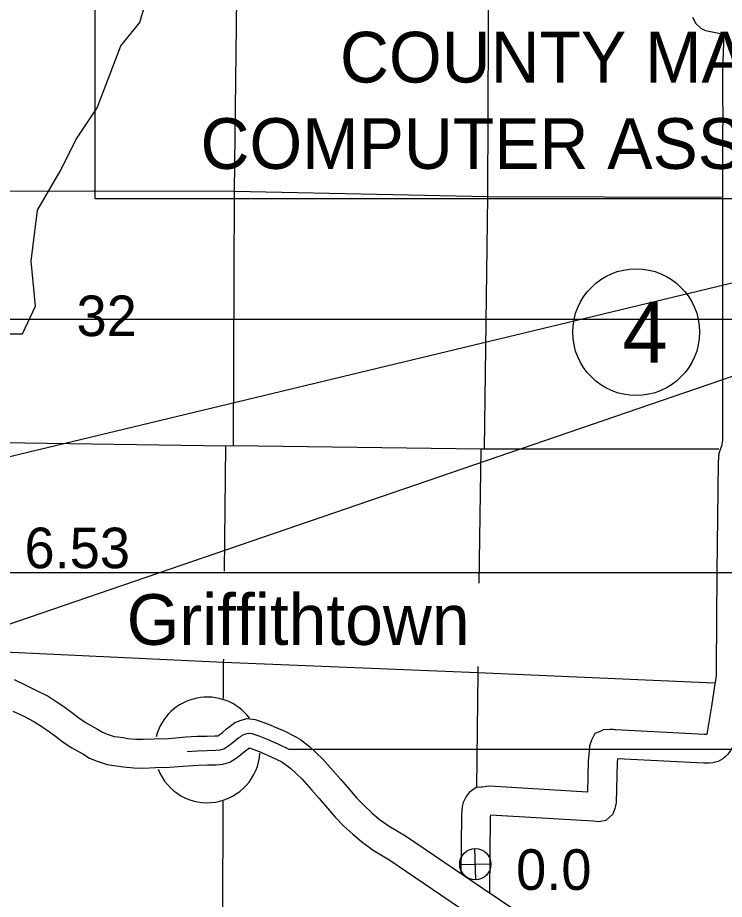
# Model space of a CAD drawing. Extents: x 369523 to 838377, y 495025 to 936819.
# Drawn here: x 613697 to 628416, y 750493 to 768863 of the extents above; entities that cross this region are included whole.
import ezdxf

# ---------------------------------------------------------------- set-up
doc = ezdxf.new("R2010")
doc.units = 0
for name, color, linetype in [('1', 7, 'Continuous'), ('15', 7, 'Continuous'), ('21', 7, 'Continuous'), ('22', 7, 'Continuous'), ('DSN_BRDG_Annotation', 7, 'Continuous'), ('DSN_DRFT_Common-Annotations', 7, 'Continuous'), ('DSN_DRFT_Common-Line', 7, 'Continuous'), ('DSN_DRFT_Junk-No-Plot', 7, 'Continuous'), ('Level 1', 7, 'Continuous'), ('Level 15', 7, 'Continuous'), ('Level 22', 7, 'Continuous')]:
    doc.layers.add(name, color=color, linetype=linetype)

msp = doc.modelspace()

# ---------------------------------------------------------------- linework, layer by layer
at = {"layer": '1'}
for start, end in [(36.9318, 165.7561), (201.3058, 356.5037)]:
    msp.add_arc((617645, 753607), 1100, start, end, dxfattribs=at)
at = {"layer": '15'}
for p, q in [((615308, 765089), (615308, 769289)), ((646261, 765089), (615308, 765089))]:
    msp.add_line(p, q, dxfattribs=at)
at = {"layer": '21'}
for p, q in [((470439, 762579), (744999, 762579)), ((750279, 757299), (454599, 757299))]:
    msp.add_line(p, q, dxfattribs=at)
at = {"layer": '22'}
msp.add_lwpolyline([(606962, 770626), (607361, 767962), (607184, 763920), (607539, 763698), (608205, 763698), (608205, 762277), (613801, 762277), (614067, 762854), (613978, 763787), (614111, 764853), (614600, 765697), (614911, 766318), (615355, 766985), (615621, 767695), (615843, 768272), (616243, 768761), (616332, 769072), (616154, 769294), (614778, 769294), (615088, 769916), (615133, 770315), (614949, 770622)], close=True, dxfattribs=at)
at = {"layer": 'DSN_DRFT_Common-Annotations'}
for p, q in [((619343, 753619), (647416, 753619)), ((623237, 750901), (623222, 751552)), ((622904, 751219), (623554, 751234))]:
    msp.add_line(p, q, dxfattribs=at)
for points in [[(609946, 758861), (647633, 767919), (611963, 755692)], [(617225, 753576), (617445, 753591), (617647, 753593), (617817, 753598), (617917, 753606), (617990, 753626), (618076, 753682), (618150, 753737), (618236, 753811), (618298, 753855), (618346, 753889), (618373, 753913), (618451, 753942), (618501, 753958), (618573, 753948), (618717, 753898), (618893, 753828), (618893, 753828), (619119, 753731), (619343, 753619), (619343, 753619)]]:
    msp.add_lwpolyline(points, dxfattribs=at)
msp.add_circle((623229, 751226), 326, dxfattribs=at)
at = {"layer": 'DSN_DRFT_Common-Line'}
msp.add_circle((626579, 762310), 1320, dxfattribs=at)
at = {"layer": 'Level 1'}
for points in [[(627751, 768872), (627820, 768738), (627925, 768645), (628021, 768598), (628159, 768566), (628334, 768535), (628402, 768544), (628378, 767747), (628376, 767521), (628379, 767214), (628382, 766824), (628374, 766426), (628377, 765078), (628378, 762206), (628374, 760118), (628374, 760063), (628369, 760009), (628364, 759979), (628360, 759952), (628358, 759944), (628348, 759920), (628300, 759783), (628289, 759604), (628261, 757304), (628245, 755325), (628242, 755141), (628219, 754984), (628148, 754519), (628050, 753932)], [(613625, 755074), (613864, 754954), (614074, 754853), (614334, 754723), (614522, 754601), (614657, 754508), (614848, 754374), (614974, 754272), (615124, 754170), (615357, 754042), (615467, 753973), (615558, 753937), (615705, 753889), (615780, 753877), (615897, 753864), (615992, 753845), (616148, 753830), (616311, 753829), (616543, 753839), (616836, 753847), (616993, 753857), (617202, 753876), (617433, 753891), (617641, 753893), (617801, 753897), (617864, 753903), (617866, 753903), (617905, 753929), (617963, 753971), (618050, 754047), (618123, 754099), (618160, 754126), (618219, 754177), (618354, 754226), (618474, 754264), (618643, 754241), (618821, 754179), (619004, 754107)], [(613599, 754416), (613809, 754314), (614036, 754201), (614189, 754102), (614314, 754016), (614486, 753895), (614617, 753789), (614811, 753658), (615054, 753524), (615196, 753436), (615353, 753373), (615562, 753305), (615698, 753282), (615805, 753271), (615902, 753251), (616117, 753230), (616322, 753228), (616565, 753239), (616864, 753248), (617038, 753259), (617248, 753277), (617457, 753291), (617653, 753293), (617833, 753298), (617969, 753309), (618115, 753349), (618247, 753436), (618337, 753502), (618422, 753575), (618472, 753611), (618523, 753648), (618613, 753617), (618782, 753550)], [(619012, 754104), (619246, 754003), (619488, 753882), (619588, 753821), (619778, 753676), (620055, 753414), (620267, 753173), (620428, 752990), (620605, 752785), (620755, 752610), (620911, 752450), (621076, 752297), (621228, 752167), (621433, 752019), (621773, 751817), (623390, 750718), (624075, 750261)], [(628060, 753971), (628049, 753936), (628046, 753931), (628000, 753931), (626156, 754027), (626136, 754028), (626104, 754030), (626068, 754033), (626029, 754033), (625893, 754025), (625841, 753998), (625721, 753946), (625647, 753807), (625608, 753693), (625597, 753579), (625582, 753381), (625566, 752727), (623530, 752849), (623461, 752843), (623429, 752840), (623374, 752833), (623351, 752830), (623244, 752823), (623103, 752720), (623041, 752639), (623010, 752581), (622977, 752510), (622958, 752426), (622939, 752257), (622927, 751023)], [(628632, 753793), (628598, 753682), (628572, 753644), (628544, 753592), (628516, 753554), (628484, 753511), (628435, 753462), (628383, 753419), (628288, 753363), (628176, 753338), (628096, 753331), (627985, 753331), (626187, 753424), (626181, 753351), (626161, 752511), (626148, 752442), (626136, 752389), (626092, 752269), (625948, 752135), (625800, 752110), (625682, 752119), (623542, 752247), (623539, 752220), (623524, 750627)], [(618774, 753553), (618992, 753459), (619198, 753356), (619249, 753325), (619388, 753218), (619623, 752997), (619816, 752777), (619975, 752596), (620150, 752394), (620312, 752205), (620492, 752020), (620676, 751849), (620856, 751696), (621103, 751517), (621451, 751311), (623055, 750221)]]:
    msp.add_lwpolyline(points, dxfattribs=at)
at = {"layer": 'Level 15'}
msp.add_lwpolyline([(608640, 760047), (612912, 760017), (618031, 759945), (618184, 759952), (623341, 759880), (623423, 759881), (628300, 759879)], dxfattribs=at)
at = {"layer": 'Level 22'}
for points in [[(618331, 775265), (618267, 770431), (618203, 765247), (618184, 759952)], [(623423, 759881), (623489, 765134), (623511, 770379), (623495, 774559)], [(612913, 765252), (618203, 765247), (623489, 765134), (628356, 765125)], [(618005, 757333), (618031, 759945)], [(623341, 759880), (623305, 757078)], [(628206, 754999), (623281, 755216), (617987, 755429), (612827, 755669)], [(617984, 754679), (617987, 755429), (617988, 755495)], [(623283, 755345), (623281, 755216), (623251, 752828)], [(617909, 740693), (617916, 745031), (617967, 750136), (617976, 752541)]]:
    msp.add_lwpolyline(points, dxfattribs=at)

# ---------------------------------------------------------------- texts
at = {"layer": '1'}
msp.add_text('Griffithtown', height=1056, dxfattribs=at).set_placement((615968, 755795))
at = {"layer": '15'}
for s, p in [('COUNTY MAP PRODUCED BY', (620410, 767511)), ('COMPUTER ASSISTED CARTOGRAPHY', (617505, 765712))]:
    msp.add_text(s, height=1056, dxfattribs=at).set_placement(p)
at = {"layer": 'DSN_BRDG_Annotation'}
msp.add_text('0.0', height=844.8, dxfattribs=at).set_placement((624078, 750691))
at = {"layer": 'DSN_DRFT_Common-Line'}
msp.add_text('4', height=1267, dxfattribs=at).set_placement((626295, 761676))
at = {"layer": 'DSN_DRFT_Junk-No-Plot'}
msp.add_text('6.53', height=844.8, dxfattribs=at).set_placement((613839, 757392))
at = {"layer": 'Level 22'}
msp.add_text('32', height=844.8, dxfattribs=at).set_placement((614923, 762228))

doc.saveas('drawing.dxf')
